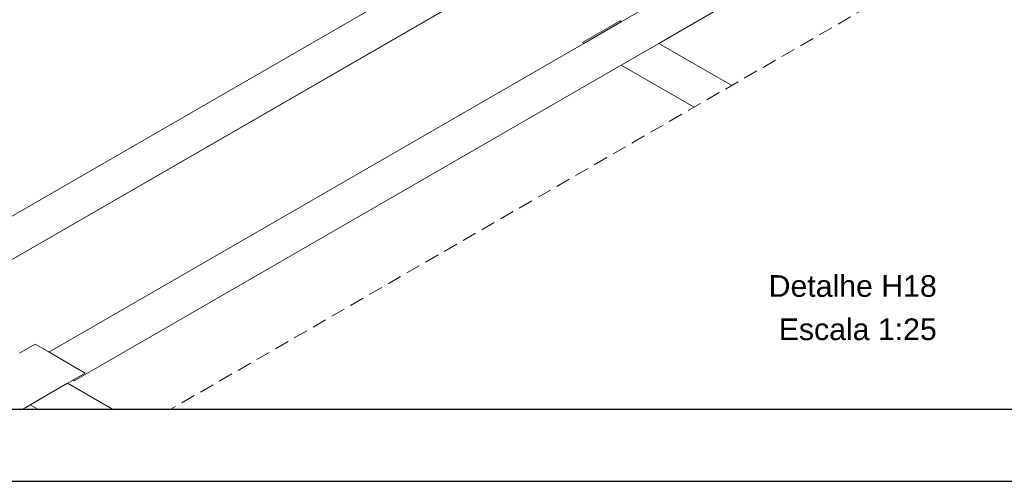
# Model space of a CAD drawing. Header units: millimetres. Extents: x 2 to 902, y -447 to 199.
# Tile 1052 of 1056: x 148.05 to 161.69, y 19.93 to 26.33. Entities that reach past the tile are written whole.
import ezdxf

# ---------------------------------------------------------------- set-up
doc = ezdxf.new("R2010")
doc.units = ezdxf.units.MM
doc.header["$MEASUREMENT"] = 0
doc.linetypes.add('JIS_02_2.0', pattern=[0.3, 0.2, -0.1])
doc.linetypes.add('NULL', pattern=[0])
for name, color, linetype, lineweight in [('DI-Títulos', 3, 'Continuous', 9), ('DI-Área do detalhe', 7, 'JIS_02_2.0', 9), ('IFC-Laje-Contorno', 134, 'Continuous', 5), ('IFC-Pilar-Contorno', 83, 'Continuous', 5), ('IFC-Viga-Contorno', 66, 'Continuous', 5)]:
    doc.layers.add(name, color=color, linetype=linetype, lineweight=lineweight)
doc.layers.add('SEDUC_MARF', color=1, linetype='Continuous')
doc.layers.add('SEDUC_MARGG', color=7, linetype='Continuous')
doc.styles.add('Arial', font='arial.ttf')

msp = doc.modelspace()

# ---------------------------------------------------------------- linework, layer by layer
msp.add_lwpolyline([(137.676, 20.932), (174.439, 20.932), (174.439, 45.724), (137.676, 45.724)], close=True)
at = {"layer": 'DI-Área do detalhe'}
msp.add_lwpolyline([(152.319, 33.85), (162.418, 28.019), (150.142, 20.932)], dxfattribs=at)
at = {"layer": 'IFC-Laje-Contorno', "color": 7, "lineweight": 5}
msp.add_line((147.779, 22.914), (157.232, 28.372), dxfattribs=at)
at = {"layer": 'IFC-Pilar-Contorno', "color": 7, "lineweight": 5}
for p, q in [((148.046, 21.709), (148.261, 21.833)), ((148.261, 21.833), (148.44, 21.73)), ((148.44, 21.73), (148.811, 21.516)), ((148.398, 21.112), (148.954, 21.433)), ((148.811, 21.516), (148.954, 21.433)), ((148.13, 20.957), (148.398, 21.112)), ((148.087, 20.932), (148.13, 20.957))]:
    msp.add_line(p, q, dxfattribs=at)
at = {"layer": 'IFC-Viga-Contorno', "color": 7, "lineweight": 5}
for p, q in [((146.566, 22.214), (157.258, 28.387)), ((156.382, 26.302), (157.76, 27.097)), ((156.902, 26.002), (158.487, 26.917)), ((147.267, 23.219), (153.539, 26.84)), ((155.846, 26.012), (156.366, 26.312)), ((155.863, 26.002), (156.382, 26.302)), ((156.366, 26.312), (156.382, 26.302)), ((148.451, 21.723), (155.863, 26.002)), ((155.846, 26.012), (155.863, 26.002)), ((156.382, 25.702), (156.902, 26.002)), ((156.902, 26.002), (157.913, 25.418)), ((148.803, 21.326), (156.382, 25.702)), ((156.382, 25.702), (157.393, 25.118)), ((148.191, 20.992), (148.711, 21.292)), ((148.711, 21.292), (149.335, 20.932)), ((148.786, 21.336), (148.803, 21.326)), ((148.191, 20.992), (148.296, 20.932))]:
    msp.add_line(p, q, dxfattribs=at)
at = {"layer": 'SEDUC_MARF', "color": 7}
msp.add_lwpolyline([(254.076, 104.032), (135.176, 104.032), (135.176, 19.932), (254.076, 19.932)], close=True, dxfattribs=at)
at = {"layer": 'SEDUC_MARGG'}
msp.add_lwpolyline([(137.676, 20.932), (253.076, 20.932), (253.076, 103.032), (137.676, 103.032), (137.676, 20.932)], dxfattribs=at)

# ---------------------------------------------------------------- texts
at = {"layer": 'DI-Títulos', "linetype": 'NULL', "char_height": 0.3, "attachment_point": 9, "line_spacing_factor": 0.6, "style": 'Arial'}
for s, insert, width in [('Detalhe H18', (160.755, 22.485), 4.65869), ('Escala 1:25', (160.755, 21.885), 4.37973)]:
    msp.add_mtext(s, dxfattribs=dict(at, insert=insert, width=width))

doc.saveas('drawing.dxf')
